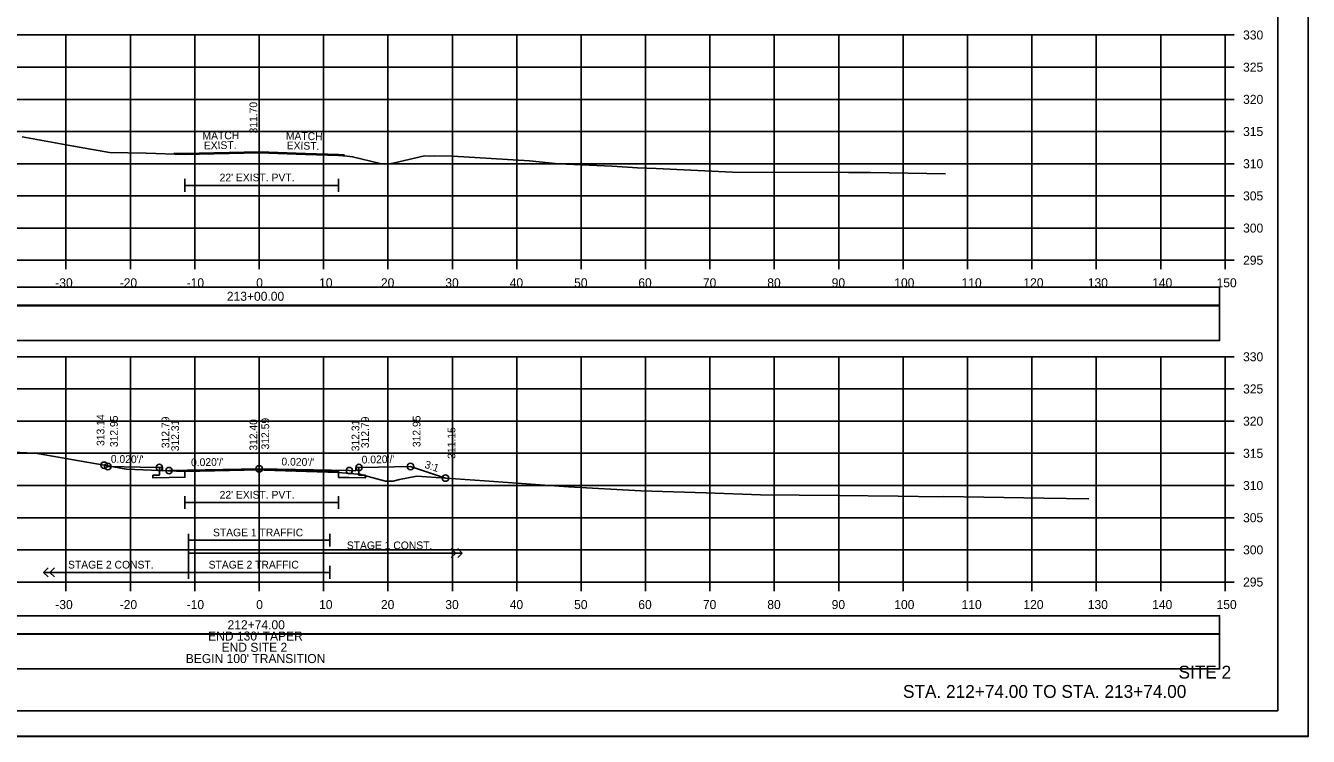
# Model space of a CAD drawing. Extents: x 1368122 to 1710785, y 373130 to 557566.
# Drawn here: x 1369986 to 1370185.2, y 375690.4 to 375800.8 of the extents above; entities that cross this region are included whole.
import ezdxf

# ---------------------------------------------------------------- set-up
doc = ezdxf.new("R2010")
doc.units = 0
for name, color, linetype in [('R_Alt Surface', 7, 'Continuous'), ('R_Axis', 7, 'Continuous'), ('R_Axis Annot', 7, 'Continuous'), ('R_Border', 7, 'Continuous'), ('R_Draft', 7, 'Continuous'), ('R_Exist Surface', 7, 'Continuous'), ('R_Fin Surface', 7, 'Continuous'), ('R_Grid', 7, 'Continuous'), ('R_No Plot', 7, 'Continuous'), ('R_Striping', 7, 'Continuous'), ('R_Water', 7, 'Continuous'), ('R_Xsect Elev', 7, 'Continuous'), ('R_Xsect Slope', 7, 'Continuous')]:
    doc.layers.add(name, color=color, linetype=linetype)

msp = doc.modelspace()

# ---------------------------------------------------------------- linework, layer by layer
for points in [[(1369873.09, 375757.36), (1370171.39, 375757.36), (1370171.39, 375760.17), (1369873.09, 375760.17)], [(1369873.09, 375751.89), (1370171.39, 375751.89), (1370171.39, 375757.3), (1369873.09, 375757.3)], [(1369873.09, 375706.32), (1370171.39, 375706.32), (1370171.39, 375709.13), (1369873.09, 375709.13)], [(1369873.09, 375700.85), (1370171.39, 375700.85), (1370171.39, 375706.26), (1369873.09, 375706.26)]]:
    msp.add_lwpolyline(points, close=True)
at = {"layer": 'R_Alt Surface'}
for points in [[(1370010.72, 375777), (1370010.72, 375775)], [(1370034.57, 375777), (1370034.57, 375775)], [(1370010.72, 375776), (1370034.57, 375776)], [(1370037.74, 375732.16), (1370037.74, 375730.98), (1370038.74, 375730.96), (1370038.74, 375730.54), (1370036.24, 375730.59), (1370034.58, 375730.62), (1370034.57, 375731.54), (1370022.24, 375731.79), (1370010.72, 375731.56), (1370010.72, 375730.64), (1370008.24, 375730.59), (1370005.74, 375730.54), (1370005.74, 375730.96), (1370006.74, 375730.98), (1370006.74, 375732.16)], [(1370010.72, 375727.71), (1370010.72, 375725.71)], [(1370010.72, 375726.71), (1370034.57, 375726.71)], [(1370034.57, 375727.71), (1370034.57, 375725.71)]]:
    msp.add_lwpolyline(points, dxfattribs=at)
at = {"layer": 'R_Axis'}
for p, q in [((1370172.24, 375764.36), (1370172.24, 375799.36)), ((1370173.64, 375799.36), (1370172.24, 375799.36)), ((1370173.64, 375794.36), (1370172.24, 375794.36)), ((1370173.64, 375789.36), (1370172.24, 375789.36)), ((1370173.64, 375784.36), (1370172.24, 375784.36)), ((1370173.64, 375779.36), (1370172.24, 375779.36)), ((1370173.64, 375774.36), (1370172.24, 375774.36)), ((1370173.64, 375769.36), (1370172.24, 375769.36)), ((1369872.24, 375764.36), (1370172.24, 375764.36)), ((1369992.24, 375762.96), (1369992.24, 375764.36)), ((1370002.24, 375762.96), (1370002.24, 375764.36)), ((1370012.24, 375762.96), (1370012.24, 375764.36)), ((1370022.24, 375762.96), (1370022.24, 375764.36)), ((1370032.24, 375762.96), (1370032.24, 375764.36)), ((1370042.24, 375762.96), (1370042.24, 375764.36)), ((1370052.24, 375762.96), (1370052.24, 375764.36)), ((1370062.24, 375762.96), (1370062.24, 375764.36)), ((1370072.24, 375762.96), (1370072.24, 375764.36)), ((1370082.24, 375762.96), (1370082.24, 375764.36)), ((1370092.24, 375762.96), (1370092.24, 375764.36)), ((1370102.24, 375762.96), (1370102.24, 375764.36)), ((1370112.24, 375762.96), (1370112.24, 375764.36)), ((1370122.24, 375762.96), (1370122.24, 375764.36)), ((1370132.24, 375762.96), (1370132.24, 375764.36)), ((1370142.24, 375762.96), (1370142.24, 375764.36)), ((1370152.24, 375762.96), (1370152.24, 375764.36)), ((1370162.24, 375762.96), (1370162.24, 375764.36)), ((1370172.24, 375762.96), (1370172.24, 375764.36)), ((1370173.64, 375764.36), (1370172.24, 375764.36)), ((1370172.24, 375714.36), (1370172.24, 375749.36)), ((1370173.64, 375749.36), (1370172.24, 375749.36)), ((1370173.64, 375744.36), (1370172.24, 375744.36)), ((1370173.64, 375739.36), (1370172.24, 375739.36)), ((1370173.64, 375734.36), (1370172.24, 375734.36)), ((1370173.64, 375729.36), (1370172.24, 375729.36)), ((1370173.64, 375724.36), (1370172.24, 375724.36)), ((1370173.64, 375719.36), (1370172.24, 375719.36)), ((1369872.24, 375714.36), (1370172.24, 375714.36)), ((1369992.24, 375712.96), (1369992.24, 375714.36)), ((1370002.24, 375712.96), (1370002.24, 375714.36)), ((1370012.24, 375712.96), (1370012.24, 375714.36)), ((1370022.24, 375712.96), (1370022.24, 375714.36)), ((1370032.24, 375712.96), (1370032.24, 375714.36)), ((1370042.24, 375712.96), (1370042.24, 375714.36)), ((1370052.24, 375712.96), (1370052.24, 375714.36)), ((1370062.24, 375712.96), (1370062.24, 375714.36)), ((1370072.24, 375712.96), (1370072.24, 375714.36)), ((1370082.24, 375712.96), (1370082.24, 375714.36)), ((1370092.24, 375712.96), (1370092.24, 375714.36)), ((1370102.24, 375712.96), (1370102.24, 375714.36)), ((1370112.24, 375712.96), (1370112.24, 375714.36)), ((1370122.24, 375712.96), (1370122.24, 375714.36)), ((1370132.24, 375712.96), (1370132.24, 375714.36)), ((1370142.24, 375712.96), (1370142.24, 375714.36)), ((1370152.24, 375712.96), (1370152.24, 375714.36)), ((1370162.24, 375712.96), (1370162.24, 375714.36)), ((1370172.24, 375712.96), (1370172.24, 375714.36)), ((1370173.64, 375714.36), (1370172.24, 375714.36))]:
    msp.add_line(p, q, dxfattribs=at)
at = {"layer": 'R_Border'}
for q in [(1370180.42, 375899.82), (1369864.24, 375694.36)]:
    msp.add_line((1370180.42, 375694.36), q, dxfattribs=at)
at = {"layer": 'R_Exist Surface'}
for points in [[(1369985.41, 375783.52), (1369993.41, 375782.11), (1369999.01, 375781.11), (1370004.69, 375780.98), (1370010.67, 375780.79), (1370015.21, 375780.9), (1370022.27, 375781.06), (1370029.42, 375780.79), (1370034.54, 375780.62), (1370035.93, 375780.51), (1370036.76, 375780.45), (1370041.05, 375779.41), (1370041.34, 375779.34), (1370041.42, 375779.34), (1370042.43, 375779.32), (1370043.07, 375779.46), (1370047.92, 375780.56), (1370048.68, 375780.51), (1370049.44, 375780.56), (1370052.29, 375780.51), (1370064.2, 375779.83), (1370068.7, 375779.35), (1370077.05, 375778.96), (1370080.97, 375778.72), (1370083.9, 375778.6), (1370095.73, 375778.06), (1370113.74, 375778.01), (1370116.13, 375778), (1370117.18, 375777.98), (1370128.82, 375777.77)], [(1369972.01, 375735.1), (1369986.17, 375734.46), (1369987.33, 375734.41), (1369987.75, 375734.35), (1369992.53, 375733.52), (1369992.53, 375733.52), (1369993.11, 375733.4), (1369998.17, 375732.51), (1370001.31, 375731.93), (1370001.66, 375731.92), (1370010.72, 375731.55), (1370011.17, 375731.57), (1370022.25, 375731.77), (1370023.04, 375731.74), (1370034.57, 375731.38), (1370037.53, 375731.14), (1370037.85, 375731.11), (1370038.4, 375730.97), (1370041.85, 375730.06), (1370042.18, 375730.06), (1370043.07, 375730.03), (1370044.05, 375730.28), (1370046.74, 375730.83), (1370057.21, 375730.07), (1370065.86, 375729.49), (1370070.3, 375729.14), (1370081.5, 375728.52), (1370091.67, 375728.2), (1370100.07, 375727.89), (1370112.11, 375727.81), (1370121.46, 375727.68), (1370127.76, 375727.62), (1370128.57, 375727.63), (1370144.09, 375727.39), (1370151.1, 375727.27)]]:
    msp.add_lwpolyline(points, dxfattribs=at)
at = {"layer": 'R_Fin Surface'}
for p, q in [((1370009.02, 375780.85), (1370009.02, 375781.02)), ((1370035.46, 375780.55), (1370035.46, 375780.72))]:
    msp.add_line(p, q, dxfattribs=at)
for points in [[(1370009.02, 375781.02), (1370010.67, 375780.96), (1370015.21, 375781.07), (1370022.27, 375781.23), (1370029.43, 375780.96), (1370034.55, 375780.79), (1370035.46, 375780.72)], [(1369998.17, 375732.51), (1369998.74, 375732.32), (1370003.74, 375732.22), (1370006.74, 375732.16), (1370007.24, 375732.16), (1370007.24, 375731.66), (1370008.24, 375731.68), (1370022.24, 375731.96), (1370036.24, 375731.68), (1370037.24, 375731.66), (1370037.24, 375732.16), (1370037.74, 375732.16), (1370040.74, 375732.22), (1370045.74, 375732.32), (1370051.16, 375730.51)]]:
    msp.add_lwpolyline(points, dxfattribs=at)
at = {"layer": 'R_Grid'}
for p, q in [((1369872.24, 375799.36), (1370172.24, 375799.36)), ((1369992.24, 375764.36), (1369992.24, 375799.36)), ((1370002.24, 375764.36), (1370002.24, 375799.36)), ((1370012.24, 375764.36), (1370012.24, 375799.36)), ((1370022.24, 375764.36), (1370022.24, 375799.36)), ((1370032.24, 375764.36), (1370032.24, 375799.36)), ((1370042.24, 375764.36), (1370042.24, 375799.36)), ((1370052.24, 375764.36), (1370052.24, 375799.36)), ((1370062.24, 375764.36), (1370062.24, 375799.36)), ((1370072.24, 375764.36), (1370072.24, 375799.36)), ((1370082.24, 375764.36), (1370082.24, 375799.36)), ((1370092.24, 375764.36), (1370092.24, 375799.36)), ((1370102.24, 375764.36), (1370102.24, 375799.36)), ((1370112.24, 375764.36), (1370112.24, 375799.36)), ((1370122.24, 375764.36), (1370122.24, 375799.36)), ((1370132.24, 375764.36), (1370132.24, 375799.36)), ((1370142.24, 375764.36), (1370142.24, 375799.36)), ((1370152.24, 375764.36), (1370152.24, 375799.36)), ((1370162.24, 375764.36), (1370162.24, 375799.36)), ((1370172.24, 375764.36), (1370172.24, 375799.36)), ((1369872.24, 375794.36), (1370172.24, 375794.36)), ((1369872.24, 375789.36), (1370172.24, 375789.36)), ((1369872.24, 375784.36), (1370172.24, 375784.36)), ((1369872.24, 375779.36), (1370172.24, 375779.36)), ((1369872.24, 375774.36), (1370172.24, 375774.36)), ((1369872.24, 375769.36), (1370172.24, 375769.36)), ((1369872.24, 375764.36), (1370172.24, 375764.36)), ((1369872.24, 375749.36), (1370172.24, 375749.36)), ((1369992.24, 375714.36), (1369992.24, 375749.36)), ((1370002.24, 375714.36), (1370002.24, 375749.36)), ((1370012.24, 375714.36), (1370012.24, 375749.36)), ((1370022.24, 375714.36), (1370022.24, 375749.36)), ((1370032.24, 375714.36), (1370032.24, 375749.36)), ((1370042.24, 375714.36), (1370042.24, 375749.36)), ((1370052.24, 375714.36), (1370052.24, 375749.36)), ((1370062.24, 375714.36), (1370062.24, 375749.36)), ((1370072.24, 375714.36), (1370072.24, 375749.36)), ((1370082.24, 375714.36), (1370082.24, 375749.36)), ((1370092.24, 375714.36), (1370092.24, 375749.36)), ((1370102.24, 375714.36), (1370102.24, 375749.36)), ((1370112.24, 375714.36), (1370112.24, 375749.36)), ((1370122.24, 375714.36), (1370122.24, 375749.36)), ((1370132.24, 375714.36), (1370132.24, 375749.36)), ((1370142.24, 375714.36), (1370142.24, 375749.36)), ((1370152.24, 375714.36), (1370152.24, 375749.36)), ((1370162.24, 375714.36), (1370162.24, 375749.36)), ((1370172.24, 375714.36), (1370172.24, 375749.36)), ((1369872.24, 375744.36), (1370172.24, 375744.36)), ((1369872.24, 375739.36), (1370172.24, 375739.36)), ((1369872.24, 375734.36), (1370172.24, 375734.36)), ((1369872.24, 375729.36), (1370172.24, 375729.36)), ((1369872.24, 375724.36), (1370172.24, 375724.36)), ((1369872.24, 375719.36), (1370172.24, 375719.36)), ((1369872.24, 375714.36), (1370172.24, 375714.36))]:
    msp.add_line(p, q, dxfattribs=at)
at = {"layer": 'R_No Plot'}
msp.add_line((1369851.84, 375690.39), (1370185.17, 375690.39), dxfattribs=at)
for points in [[(1369851.83, 375903.72), (1370185.17, 375903.72), (1370185.17, 375690.38), (1369851.83, 375690.38)], [(1370098.16, 375899.82), (1370117.78, 375899.82), (1370117.78, 375889.94), (1370133.89, 375889.94), (1370157.09, 375889.94), (1370157.21, 375861.79), (1370180.42, 375861.79), (1370180.42, 375694.36), (1369864.24, 375694.36), (1369864.24, 375899.82)]]:
    msp.add_lwpolyline(points, close=True, dxfattribs=at)
for centre in [(1369998.17, 375732.51), (1369998.74, 375732.32), (1370006.74, 375732.16), (1370022.24, 375731.96), (1370037.74, 375732.16), (1370045.74, 375732.32), (1370008.24, 375731.68), (1370036.24, 375731.68), (1370051.16, 375730.51)]:
    msp.add_circle(centre, 0.5, dxfattribs=at)
at = {"layer": 'R_Striping'}
for p, q in [((1370052.78, 375718.86), (1370052.07, 375719.57)), ((1370052.07, 375718.16), (1370052.78, 375718.86)), ((1370053.78, 375718.86), (1370053.07, 375719.57)), ((1370053.07, 375718.16), (1370053.78, 375718.86)), ((1369988.74, 375715.86), (1369989.45, 375716.57)), ((1369989.74, 375715.86), (1369990.45, 375716.57)), ((1369988.74, 375715.86), (1370011.24, 375715.86)), ((1369989.45, 375715.16), (1369988.74, 375715.86)), ((1369990.45, 375715.16), (1369989.74, 375715.86))]:
    msp.add_line(p, q, dxfattribs=at)
for points in [[(1370011.24, 375721.86), (1370011.24, 375714.86)], [(1370011.24, 375721.86), (1370011.24, 375719.86)], [(1370033.24, 375720.86), (1370011.24, 375720.86)], [(1370033.24, 375721.86), (1370033.24, 375719.86)], [(1370011.24, 375718.86), (1370053.78, 375718.86)], [(1370033.24, 375716.86), (1370033.24, 375714.86)], [(1370033.24, 375715.86), (1370011.24, 375715.86)]]:
    msp.add_lwpolyline(points, dxfattribs=at)
at = {"layer": 'R_Xsect Elev'}
for p, q in [((1370022.24, 375781.06), (1370022.24, 375791.06)), ((1370022.24, 375731.77), (1370022.24, 375741.77))]:
    msp.add_line(p, q, dxfattribs=at)

# ---------------------------------------------------------------- texts
at = {"layer": 'R_Axis Annot'}
for s, p in [('330', (1370175.04, 375798.66)), ('325', (1370175.04, 375793.66)), ('320', (1370175.04, 375788.66)), ('315', (1370175.04, 375783.66)), ('310', (1370175.04, 375778.66)), ('305', (1370175.04, 375773.66)), ('300', (1370175.04, 375768.66)), ('295', (1370175.04, 375763.66)), ('-30', (1369990.58, 375760.16)), ('-20', (1370000.58, 375760.16)), ('-10', (1370010.98, 375760.16)), ('0', (1370021.78, 375760.16)), ('10', (1370031.55, 375760.16)), ('20', (1370041.15, 375760.16)), ('30', (1370051.15, 375760.16)), ('40', (1370061.15, 375760.16)), ('50', (1370071.15, 375760.16)), ('60', (1370081.12, 375760.16)), ('70', (1370091.15, 375760.16)), ('80', (1370101.15, 375760.16)), ('90', (1370111.15, 375760.16)), ('100', (1370120.87, 375760.16)), ('110', (1370131.32, 375760.16)), ('120', (1370140.92, 375760.16)), ('130', (1370150.92, 375760.16)), ('140', (1370160.92, 375760.16)), ('150', (1370170.92, 375760.16)), ('213+00.00', (1370017.22, 375758.06)), ('330', (1370175.04, 375748.66)), ('325', (1370175.04, 375743.66)), ('320', (1370175.04, 375738.66)), ('315', (1370175.04, 375733.66)), ('310', (1370175.04, 375728.66)), ('305', (1370175.04, 375723.66)), ('300', (1370175.04, 375718.66)), ('295', (1370175.04, 375713.66)), ('-30', (1369990.58, 375710.16)), ('-20', (1370000.58, 375710.16)), ('-10', (1370010.98, 375710.16)), ('0', (1370021.78, 375710.16)), ('10', (1370031.55, 375710.16)), ('20', (1370041.15, 375710.16)), ('30', (1370051.15, 375710.16)), ('40', (1370061.15, 375710.16)), ('50', (1370071.15, 375710.16)), ('60', (1370081.12, 375710.16)), ('70', (1370091.15, 375710.16)), ('80', (1370101.15, 375710.16)), ('90', (1370111.15, 375710.16)), ('100', (1370120.87, 375710.16)), ('110', (1370131.32, 375710.16)), ('120', (1370140.92, 375710.16)), ('130', (1370150.92, 375710.16)), ('140', (1370160.92, 375710.16)), ('150', (1370170.92, 375710.16)), ("END 130' TAPER", (1370014.31, 375705.27)), ('212+74.00', (1370017.33, 375707.02)), ('END SITE 2', (1370016.4, 375703.52)), ("BEGIN 100' TRANSITION", (1370010.84, 375701.77))]:
    msp.add_text(s, height=1.4, dxfattribs=at).set_placement(p)
at = {"layer": 'R_Draft'}
for s, p in [('SITE 2', (1370165.01, 375699.36)), ('STA. 212+74.00 TO STA. 213+74.00', (1370122.22, 375696.36))]:
    msp.add_text(s, height=2, dxfattribs=at).set_placement(p)
at = {"layer": 'R_Striping'}
for s, p in [('STAGE 1 TRAFFIC', (1370015.07, 375721.46)), ('STAGE 1 CONST.', (1370035.85, 375719.46)), ('STAGE 2 CONST.', (1369992.56, 375716.46)), ('STAGE 2 TRAFFIC', (1370014.39, 375716.46))]:
    msp.add_text(s, height=1.2, dxfattribs=at).set_placement(p)
at = {"layer": 'R_Water'}
for p in [(1370016.1, 375776.62), (1370016.1, 375727.32)]:
    msp.add_text("22' EXIST. PVT.", height=1.2, dxfattribs=at).set_placement(p)
at = {"layer": 'R_Xsect Elev'}
for s, p in [('311.70', (1370021.94, 375784.06)), ('313.14', (1369998.21, 375735.51)), ('312.95', (1370000.29, 375735.32)), ('312.79', (1370008.29, 375735.16)), ('312.31', (1370009.79, 375734.68)), ('312.40', (1370021.94, 375734.77)), ('312.59', (1370023.79, 375734.96)), ('312.31', (1370037.79, 375734.68)), ('312.79', (1370039.29, 375735.16)), ('312.95', (1370047.29, 375735.32)), ('311.15', (1370052.71, 375733.51))]:
    msp.add_text(s, height=1.2, rotation=90, dxfattribs=at).set_placement(p)
at = {"layer": 'R_Xsect Slope'}
for s, rotation, p in [('MATCH ', 1.1458, (1370013.45, 375783.08)), ('MATCH', 358.8542, (1370026.38, 375783.11)), ('EXIST.', 1.1458, (1370013.65, 375781.58)), ('EXIST.', 358.8542, (1370026.51, 375781.61)), ("0.020'/'", 358.8542, (1369999.19, 375732.91)), ("0.020'/'", 1.1458, (1370011.67, 375732.35)), ("0.020'/'", 358.8542, (1370025.69, 375732.49)), ("0.020'/'", 1.1458, (1370038.17, 375732.77)), ('3:1', 341.5651, (1370047.82, 375732.15))]:
    msp.add_text(s, height=1.2, rotation=rotation, dxfattribs=at).set_placement(p)

doc.saveas('drawing.dxf')
